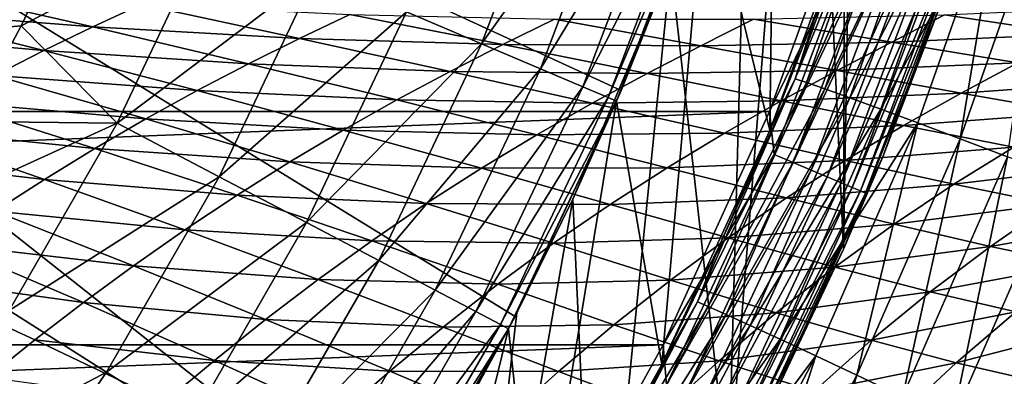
# Model space of a CAD drawing. Header units: metres. Extents: x -105 to 105, y -68 to 103.
# Tile 306 of 416: x 14.95 to 21.4, y 34.45 to 36.79. Entities that reach past the tile are written whole.
import ezdxf

# ---------------------------------------------------------------- set-up
doc = ezdxf.new("R2010")
doc.units = ezdxf.units.M
doc.layers.add('solid_FIT-BATH-150_SW0001', color=7, linetype='CONTINUOUS')
doc.layers.add('solid_FIT-BATH-150_SW0001_01', color=7, linetype='CONTINUOUS')

msp = doc.modelspace()

# ---------------------------------------------------------------- linework, layer by layer
at = {"layer": 'solid_FIT-BATH-150_SW0001'}
for points in [[(-19.860888, 36.18375, 72.796501), (20.433884, 37.762379, 72.796501), (-20.43391, 37.762463, 72.796501)], [(-19.165815, 34.653969, 72.796501), (19.860846, 36.183647, 72.796501), (-19.860888, 36.18375, 72.796501)], [(-18.352768, 33.182888, 72.796501), (19.165754, 34.653847, 72.796501), (-19.165815, 34.653969, 72.796501)]]:
    msp.add_3dface(points, dxfattribs=at)
at = {"layer": 'solid_FIT-BATH-150_SW0001_01'}
for points in [[(20.346222, 35.280792, 43.296501), (20.368814, 41.971085, 43.296501), (20.489288, 43.624638, 43.296501)], [(20.978067, 36.871056, 43.296501), (20.346222, 35.280792, 43.296501), (20.489288, 43.624638, 43.296501)], [(6.5, 42.02853, 69.796501), (19.464174, 37.852077, 69.796501), (18.889029, 36.320057, 69.796501)], [(6.5, 42.02853, 69.796501), (18.889029, 36.320057, 69.796501), (18.193726, 34.839443, 69.796501)], [(6.5, 42.02853, 69.796501), (18.193726, 34.839443, 69.796501), (17.383593, 33.420399, 69.796501)], [(6.5, 42.02853, 69.796501), (17.383593, 33.420399, 69.796501), (16.460951, 32.067577, 69.796501)], [(6.5, 42.02853, 68.296501), (16.460951, 32.067577, 69.796501), (16.460951, 32.067577, 68.296501)], [(6.5, 42.02853, 69.796501), (16.460951, 32.067577, 69.796501), (6.5, 42.02853, 68.296501)], [(6.5, 37.785889, 68.296501), (6.5, 42.02853, 68.296501), (16.460951, 32.067577, 68.296501)], [(20.346222, 35.280792, 43.296501), (20.114937, 40.33128, 43.296501), (20.368814, 41.971085, 43.296501)], [(19.5937, 33.743145, 43.296501), (19.728918, 38.716465, 43.296501), (20.114937, 40.33128, 43.296501)], [(20.346222, 35.280792, 43.296501), (19.5937, 33.743145, 43.296501), (20.114937, 40.33128, 43.296501)], [(19.904377, 39.380234, 37.796501), (19.444792, 37.79372, 37.796501), (19.863281, 36.058094, 37.796501)], [(19.904377, 39.380234, 37.796501), (19.863281, 36.058094, 37.796501), (20.447487, 37.641426, 37.796501)], [(19.5937, 33.743145, 43.296501), (19.213915, 37.139416, 43.296501), (19.728918, 38.716465, 43.296501)], [(17.974627, 36.627831, 45.265484), (18.532557, 38.099014, 45.265484), (17.482946, 36.837315, 46.727985)], [(18.930044, 37.966324, 43.765839), (18.532557, 38.099014, 45.265484), (17.974627, 36.627831, 45.265484)], [(18.360147, 36.463585, 43.765839), (18.930044, 37.966324, 43.765839), (17.974627, 36.627831, 45.265484)], [(19.215664, 37.870975, 42.238136), (18.930044, 37.966324, 43.765839), (18.360147, 36.463585, 43.765839)], [(20.030182, 36.398537, 19.716204), (20.561951, 37.904842, 19.723024), (20.177494, 36.861691, 20.175718)], [(20.638323, 37.887287, 19.275782), (20.561951, 37.904842, 19.723024), (20.030182, 36.398537, 19.716204)], [(20.104614, 36.374191, 19.269094), (20.638323, 37.887287, 19.275782), (20.030182, 36.398537, 19.716204)], [(20.761505, 37.85545, 18.843393), (20.638323, 37.887287, 19.275782), (20.104614, 36.374191, 19.269094)], [(18.637169, 36.345562, 42.238136), (19.215664, 37.870975, 42.238136), (18.360147, 36.463585, 43.765839)], [(19.387671, 37.813507, 40.691639), (19.215664, 37.870975, 42.238136), (18.637169, 36.345562, 42.238136)], [(18.889029, 36.320057, 69.796501), (19.464174, 37.852077, 69.796501), (19.213915, 37.139416, 43.296501)], [(20.224607, 36.332054, 18.836824), (20.761505, 37.85545, 18.843393), (20.104614, 36.374191, 19.269094)], [(20.928965, 37.810047, 18.430069), (20.761505, 37.85545, 18.843393), (20.224607, 36.332054, 18.836824)], [(-19.860888, 36.18375, 72.796501), (19.860846, 36.183647, 72.796501), (20.433884, 37.762379, 72.796501)], [(4, 35.785889, 50.796501), (15.26298, 37.386528, 50.796501), (6.5, 37.785889, 50.796501)], [(4, 37.785889, 68.296501), (16.460951, 32.067577, 68.296501), (4, 36.043247, 68.296501)], [(4, 37.785889, 68.296501), (6.5, 37.785889, 68.296501), (16.460951, 32.067577, 68.296501)], [(18.803993, 36.274441, 40.691639), (19.387671, 37.813507, 40.691639), (18.637169, 36.345562, 42.238136)], [(19.444963, 37.794094, 39.13728), (19.387671, 37.813507, 40.691639), (18.803993, 36.274441, 40.691639)], [(18.859501, 36.250389, 39.13728), (19.444963, 37.794094, 39.13728), (18.803993, 36.274441, 40.691639)], [(18.859501, 36.250389, 39.13728), (18.859539, 36.250702, 37.796501), (19.444963, 37.794094, 39.13728)], [(19.444963, 37.794094, 39.13728), (18.859539, 36.250702, 37.796501), (19.444792, 37.79372, 37.796501)], [(19.444792, 37.79372, 37.796501), (18.859539, 36.250702, 37.796501), (19.156775, 34.525429, 37.796501)], [(19.444792, 37.79372, 37.796501), (19.156775, 34.525429, 37.796501), (19.863281, 36.058094, 37.796501)], [(20.480875, 37.460903, 72.784492), (20.433884, 37.762379, 72.796501), (19.860846, 36.183647, 72.796501)], [(20.387697, 36.273033, 18.423603), (20.928965, 37.810047, 18.430069), (20.224607, 36.332054, 18.836824)], [(21.138174, 37.751789, 18.040022), (20.928965, 37.810047, 18.430069), (20.387697, 36.273033, 18.423603)], [(20.591421, 36.198048, 18.033636), (21.138174, 37.751789, 18.040022), (20.387697, 36.273033, 18.423603)], [(21.386599, 37.681396, 17.67746), (21.138174, 37.751789, 18.040022), (20.591421, 36.198048, 18.033636)], [(20.177494, 36.861691, 20.175718), (20.447487, 37.641426, 37.796501), (19.863281, 36.058094, 37.796501)], [(20.833317, 36.108013, 17.671131), (21.386599, 37.681396, 17.67746), (20.591421, 36.198048, 18.033636)], [(21.110916, 36.003841, 17.340296), (21.386599, 37.681396, 17.67746), (20.833317, 36.108013, 17.671131)], [(21.110916, 36.003841, 17.340296), (21.671709, 37.599586, 17.346596), (21.386599, 37.681396, 17.67746)], [(21.421503, 35.886551, 17.045061), (21.671709, 37.599586, 17.346596), (21.110916, 36.003841, 17.340296)], [(21.19762, 37.523979, 71.996498), (20.603621, 35.886288, 71.996498), (20.978067, 36.871056, 43.296501)], [(21.097309, 37.255486, 72.135262), (20.603621, 35.886288, 71.996498), (21.19762, 37.523979, 71.996498)], [(19.893133, 35.900822, 72.784492), (20.480875, 37.460903, 72.784492), (19.860846, 36.183647, 72.796501)], [(20.608824, 37.418266, 72.748489), (20.480875, 37.460903, 72.784492), (19.893133, 35.900822, 72.784492)], [(4, 35.785889, 50.796501), (14.956303, 36.744606, 50.796501), (15.26298, 37.386528, 50.796501)], [(16.193619, 37.386566, 49.506374), (15.26298, 37.386528, 50.796501), (14.956303, 36.744606, 50.796501)], [(15.585947, 36.1059, 49.506374), (16.193619, 37.386566, 49.506374), (14.956303, 36.744606, 50.796501)], [(16.888086, 37.090763, 48.144478), (16.193619, 37.386566, 49.506374), (15.585947, 36.1059, 49.506374)], [(20.01741, 35.848438, 72.748489), (20.608824, 37.418266, 72.748489), (19.893133, 35.900822, 72.784492)], [(20.728888, 37.378258, 72.68959), (20.608824, 37.418266, 72.748489), (20.01741, 35.848438, 72.748489)], [(20.134029, 35.799282, 72.689598), (20.728888, 37.378258, 72.68959), (20.01741, 35.848438, 72.748489)], [(20.837412, 37.342091, 72.609596), (20.728888, 37.378258, 72.68959), (20.134029, 35.799282, 72.689598)], [(20.239441, 35.754852, 72.609604), (20.837412, 37.342091, 72.609596), (20.134029, 35.799282, 72.689598)], [(20.931091, 37.310875, 72.510933), (20.837412, 37.342091, 72.609596), (20.239441, 35.754852, 72.609604)], [(20.330435, 35.716496, 72.510941), (20.931091, 37.310875, 72.510933), (20.239441, 35.754852, 72.609604)], [(21.007074, 37.285553, 72.396606), (20.931091, 37.310875, 72.510933), (20.330435, 35.716496, 72.510941)], [(20.40424, 35.685387, 72.396614), (21.007074, 37.285553, 72.396606), (20.330435, 35.716496, 72.510941)], [(21.063049, 37.266903, 72.270096), (21.007074, 37.285553, 72.396606), (20.40424, 35.685387, 72.396614)], [(20.458609, 35.662472, 72.270111), (21.063049, 37.266903, 72.270096), (20.40424, 35.685387, 72.396614)], [(21.097309, 37.255486, 72.135262), (21.063049, 37.266903, 72.270096), (20.458609, 35.662472, 72.270111)], [(20.491888, 35.648441, 72.135277), (21.097309, 37.255486, 72.135262), (20.458609, 35.662472, 72.270111)], [(20.491888, 35.648441, 72.135277), (20.603621, 35.886288, 71.996498), (21.097309, 37.255486, 72.135262)], [(18.889029, 36.320057, 69.796501), (19.213915, 37.139416, 43.296501), (18.573088, 35.608978, 43.296501)], [(18.725256, 32.268173, 43.296501), (18.573088, 35.608978, 43.296501), (19.213915, 37.139416, 43.296501)], [(19.5937, 33.743145, 43.296501), (18.725256, 32.268173, 43.296501), (19.213915, 37.139416, 43.296501)], [(16.254358, 35.755173, 48.144478), (16.888086, 37.090763, 48.144478), (15.585947, 36.1059, 49.506374)], [(17.482946, 36.837315, 46.727985), (16.888086, 37.090763, 48.144478), (16.254358, 35.755173, 48.144478)], [(14.054311, 36.846428, -19.087881), (14.358411, 36.981091, -19.13238), (15.425702, 36.737595, -18.765789)], [(15.425702, 36.737595, -18.765789), (14.358411, 36.981091, -19.13238), (15.744031, 36.88467, -18.824997)], [(15.425702, 36.737595, -18.765789), (15.744031, 36.88467, -18.824997), (16.780413, 36.662384, -18.431744)], [(16.780413, 36.662384, -18.431744), (15.744031, 36.88467, -18.824997), (17.110418, 36.820328, -18.508579)], [(19.870367, 36.075012, 20.171814), (20.177494, 36.861691, 20.175718), (19.863281, 36.058094, 37.796501)], [(20.030182, 36.398537, 19.716204), (20.177494, 36.861691, 20.175718), (19.870367, 36.075012, 20.171814)], [(20.603621, 35.886288, 71.996498), (20.346222, 35.280792, 43.296501), (20.978067, 36.871056, 43.296501)], [(21.848909, 36.690159, -17.066341), (21.008272, 36.816063, -17.547464), (22.192471, 36.868729, -17.23773)], [(13.749394, 36.704861, -19.048353), (14.054311, 36.846428, -19.087881), (15.104887, 36.582993, -18.712931)], [(15.104887, 36.582993, -18.712931), (14.054311, 36.846428, -19.087881), (15.425702, 36.737595, -18.765789)], [(16.826895, 35.454678, 46.727985), (17.482946, 36.837315, 46.727985), (16.254358, 35.755173, 48.144478)], [(16.780413, 36.662384, -18.431744), (17.110418, 36.820328, -18.508579), (18.113352, 36.62159, -18.089474)], [(17.974627, 36.627831, 45.265484), (17.482946, 36.837315, 46.727985), (16.826895, 35.454678, 46.727985)], [(18.113352, 36.62159, -18.089474), (17.110418, 36.820328, -18.508579), (18.452232, 36.788315, -18.186823)], [(18.113352, 36.62159, -18.089474), (18.452232, 36.788315, -18.186823), (19.412636, 36.614258, -17.744345)], [(19.412636, 36.614258, -17.744345), (18.452232, 36.788315, -18.186823), (19.756763, 36.787834, -17.86488)], [(19.412636, 36.614258, -17.744345), (19.756763, 36.787834, -17.86488), (20.66275, 36.63829, -17.401838)], [(20.66275, 36.63829, -17.401838), (19.756763, 36.787834, -17.86488), (21.008272, 36.816063, -17.547464)], [(20.66275, 36.63829, -17.401838), (21.008272, 36.816063, -17.547464), (21.848909, 36.690159, -17.066341)], [(4, 35.785889, 50.796501), (14.623185, 36.117435, 50.796501), (14.956303, 36.744606, 50.796501)], [(15.585947, 36.1059, 49.506374), (14.956303, 36.744606, 50.796501), (14.623185, 36.117435, 50.796501)], [(15.104887, 36.582993, -18.712931), (15.425702, 36.737595, -18.765789), (16.44614, 36.495831, -18.362551)], [(16.44614, 36.495831, -18.362551), (15.425702, 36.737595, -18.765789), (16.780413, 36.662384, -18.431744)], [(14.783659, 36.42028, -18.665722), (13.749394, 36.704861, -19.048353), (15.104887, 36.582993, -18.712931)], [(16.44614, 36.495831, -18.362551), (16.780413, 36.662384, -18.431744), (17.767969, 36.445518, -18.001184)], [(17.767969, 36.445518, -18.001184), (16.780413, 36.662384, -18.431744), (18.113352, 36.62159, -18.089474)], [(21.489655, 36.502544, -16.907419), (20.66275, 36.63829, -17.401838), (21.848909, 36.690159, -17.066341)], [(17.300125, 35.20631, 45.265484), (17.974627, 36.627831, 45.265484), (16.826895, 35.454678, 46.727985)], [(18.360147, 36.463585, 43.765839), (17.974627, 36.627831, 45.265484), (17.300125, 35.20631, 45.265484)], [(17.767969, 36.445518, -18.001184), (18.113352, 36.62159, -18.089474), (19.059074, 36.431503, -17.634314)], [(19.059074, 36.431503, -17.634314), (18.113352, 36.62159, -18.089474), (19.412636, 36.614258, -17.744345)], [(19.059074, 36.431503, -17.634314), (19.412636, 36.614258, -17.744345), (20.304674, 36.451405, -17.267855)], [(20.304674, 36.451405, -17.267855), (19.412636, 36.614258, -17.744345), (20.66275, 36.63829, -17.401838)], [(20.304674, 36.451405, -17.267855), (20.66275, 36.63829, -17.401838), (21.489655, 36.502544, -16.907419)], [(14.783659, 36.42028, -18.665722), (15.104887, 36.582993, -18.712931), (16.109806, 36.320229, -18.300356)], [(16.109806, 36.320229, -18.300356), (15.104887, 36.582993, -18.712931), (16.44614, 36.495831, -18.362551)], [(16.109806, 36.320229, -18.300356), (16.44614, 36.495831, -18.362551), (17.418791, 36.25901, -17.921114)], [(17.418791, 36.25901, -17.921114), (16.44614, 36.495831, -18.362551), (17.767969, 36.445518, -18.001184)], [(17.671179, 35.011574, 43.765839), (18.360147, 36.463585, 43.765839), (17.300125, 35.20631, 45.265484)], [(18.637169, 36.345562, 42.238136), (18.360147, 36.463585, 43.765839), (17.671179, 35.011574, 43.765839)], [(21.118584, 36.303528, -16.760138), (20.304674, 36.451405, -17.267855), (21.489655, 36.502544, -16.907419)], [(21.118584, 36.303528, -16.760138), (21.489655, 36.502544, -16.907419), (22.236963, 36.383823, -16.384531)], [(14.464008, 36.249378, -18.623648), (14.783659, 36.42028, -18.665722), (15.773623, 36.135155, -18.244522)], [(15.773623, 36.135155, -18.244522), (14.783659, 36.42028, -18.665722), (16.109806, 36.320229, -18.300356)], [(17.418791, 36.25901, -17.921114), (17.767969, 36.445518, -18.001184), (18.699539, 36.237335, -17.533789)], [(18.699539, 36.237335, -17.533789), (17.767969, 36.445518, -18.001184), (19.059074, 36.431503, -17.634314)], [(18.699539, 36.237335, -17.533789), (19.059074, 36.431503, -17.634314), (19.937765, 36.253132, -17.14463)], [(19.937765, 36.253132, -17.14463), (19.059074, 36.431503, -17.634314), (20.304674, 36.451405, -17.267855)], [(19.388887, 34.936016, 19.708605), (20.030182, 36.398537, 19.716204), (19.53204, 35.29982, 20.167694)], [(20.104614, 36.374191, 19.269094), (20.030182, 36.398537, 19.716204), (19.388887, 34.936016, 19.708605)], [(20.030182, 36.398537, 19.716204), (19.870367, 36.075012, 20.171814), (19.53204, 35.29982, 20.167694)], [(19.937765, 36.253132, -17.14463), (20.304674, 36.451405, -17.267855), (21.118584, 36.303528, -16.760138)], [(17.937805, 34.871643, 42.238136), (18.637169, 36.345562, 42.238136), (17.671179, 35.011574, 43.765839)], [(18.803993, 36.274441, 40.691639), (18.637169, 36.345562, 42.238136), (17.937805, 34.871643, 42.238136)], [(19.460732, 34.905109, 19.26165), (20.104614, 36.374191, 19.269094), (19.388887, 34.936016, 19.708605)], [(20.224607, 36.332054, 18.836824), (20.104614, 36.374191, 19.269094), (19.460732, 34.905109, 19.26165)], [(21.85327, 36.174503, -16.224808), (21.118584, 36.303528, -16.760138), (22.236963, 36.383823, -16.384531)], [(15.773623, 36.135155, -18.244522), (16.109806, 36.320229, -18.300356), (17.068157, 36.061787, -17.848696)], [(17.068157, 36.061787, -17.848696), (16.109806, 36.320229, -18.300356), (17.418791, 36.25901, -17.921114)], [(18.098368, 34.787331, 40.691639), (18.803993, 36.274441, 40.691639), (17.937805, 34.871643, 42.238136)], [(18.859501, 36.250389, 39.13728), (18.803993, 36.274441, 40.691639), (18.098368, 34.787331, 40.691639)], [(18.193726, 34.839443, 69.796501), (18.889029, 36.320057, 69.796501), (18.206223, 34.86359, 43.296501)], [(18.889029, 36.320057, 69.796501), (18.573088, 35.608978, 43.296501), (18.206223, 34.86359, 43.296501)], [(19.57662, 34.853004, 18.829517), (20.224607, 36.332054, 18.836824), (19.460732, 34.905109, 19.26165)], [(20.387697, 36.273033, 18.423603), (20.224607, 36.332054, 18.836824), (19.57662, 34.853004, 18.829517)], [(19.734171, 34.780815, 18.416414), (20.387697, 36.273033, 18.423603), (19.57662, 34.853004, 18.829517)], [(20.591421, 36.198048, 18.033636), (20.387697, 36.273033, 18.423603), (19.734171, 34.780815, 18.416414)], [(20.739616, 36.090855, -16.623718), (19.937765, 36.253132, -17.14463), (21.118584, 36.303528, -16.760138)], [(20.739616, 36.090855, -16.623718), (21.118584, 36.303528, -16.760138), (21.85327, 36.174503, -16.224808)], [(14.147478, 36.071281, -18.58654), (14.464008, 36.249378, -18.623648), (15.439702, 35.940727, -18.194609)], [(15.439702, 35.940727, -18.194609), (14.464008, 36.249378, -18.623648), (15.773623, 36.135155, -18.244522)], [(17.068157, 36.061787, -17.848696), (17.418791, 36.25901, -17.921114), (18.336903, 36.030769, -17.442015)], [(18.336903, 36.030769, -17.442015), (17.418791, 36.25901, -17.921114), (18.699539, 36.237335, -17.533789)], [(18.151707, 34.758793, 39.13728), (18.859501, 36.250389, 39.13728), (18.098368, 34.787331, 40.691639)], [(18.151707, 34.758793, 39.13728), (18.152054, 34.759502, 37.796501), (18.859501, 36.250389, 39.13728)], [(18.859539, 36.250702, 37.796501), (18.152054, 34.759502, 37.796501), (18.331511, 33.051777, 37.796501)], [(18.859501, 36.250389, 39.13728), (18.152054, 34.759502, 37.796501), (18.859539, 36.250702, 37.796501)], [(18.859539, 36.250702, 37.796501), (18.331511, 33.051777, 37.796501), (19.156775, 34.525429, 37.796501)], [(18.336903, 36.030769, -17.442015), (18.699539, 36.237335, -17.533789), (19.565699, 36.041275, -17.031256)], [(19.565699, 36.041275, -17.031256), (18.699539, 36.237335, -17.533789), (19.937765, 36.253132, -17.14463)], [(19.565699, 36.041275, -17.031256), (19.937765, 36.253132, -17.14463), (20.739616, 36.090855, -16.623718)], [(-19.165815, 34.653969, 72.796501), (19.165754, 34.653847, 72.796501), (19.860846, 36.183647, 72.796501)], [(19.893133, 35.900822, 72.784492), (19.860846, 36.183647, 72.796501), (19.165754, 34.653847, 72.796501)], [(19.931005, 34.689644, 18.026541), (20.591421, 36.198048, 18.033636), (19.734171, 34.780815, 18.416414)], [(20.833317, 36.108013, 17.671131), (20.591421, 36.198048, 18.033636), (19.931005, 34.689644, 18.026541)], [(21.462936, 35.949261, -16.075886), (20.739616, 36.090855, -16.623718), (21.85327, 36.174503, -16.224808)], [(15.585947, 36.1059, 49.506374), (14.623185, 36.117435, 50.796501), (14.262958, 35.503643, 50.796501)], [(14.877193, 34.878281, 49.506374), (15.585947, 36.1059, 49.506374), (14.262958, 35.503643, 50.796501)], [(16.254358, 35.755173, 48.144478), (15.585947, 36.1059, 49.506374), (14.877193, 34.878281, 49.506374)], [(15.439702, 35.940727, -18.194609), (15.773623, 36.135155, -18.244522), (16.718403, 35.853592, -17.783371)], [(16.718403, 35.853592, -17.783371), (15.773623, 36.135155, -18.244522), (17.068157, 36.061787, -17.848696)], [(19.53204, 35.29982, 20.167694), (19.870367, 36.075012, 20.171814), (19.863281, 36.058094, 37.796501)], [(20.35663, 35.862366, -16.497364), (19.565699, 36.041275, -17.031256), (20.739616, 36.090855, -16.623718)], [(20.164745, 34.580601, 17.664101), (20.833317, 36.108013, 17.671131), (19.931005, 34.689644, 18.026541)], [(20.433014, 34.454792, 17.3333), (20.833317, 36.108013, 17.671131), (20.164745, 34.580601, 17.664101)], [(20.35663, 35.862366, -16.497364), (20.739616, 36.090855, -16.623718), (21.462936, 35.949261, -16.075886)], [(20.433014, 34.454792, 17.3333), (21.110916, 36.003841, 17.340296), (20.833317, 36.108013, 17.671131)], [(4, 36.043247, 68.296501), (16.460951, 32.067577, 68.296501), (15.519647, 30.892233, 68.296501)], [(4, 36.043247, 68.296501), (15.519647, 30.892233, 68.296501), (14.495658, 29.79023, 68.296501)], [(13.835503, 35.88699, -18.554207), (14.147478, 36.071281, -18.58654), (15.109642, 35.738232, -18.150534)], [(15.109642, 35.738232, -18.150534), (14.147478, 36.071281, -18.58654), (15.439702, 35.940727, -18.194609)], [(16.718403, 35.853592, -17.783371), (17.068157, 36.061787, -17.848696), (17.973619, 35.811699, -17.358519)], [(17.973619, 35.811699, -17.358519), (17.068157, 36.061787, -17.848696), (18.336903, 36.030769, -17.442015)], [(17.973619, 35.811699, -17.358519), (18.336903, 36.030769, -17.442015), (19.19149, 35.814957, -16.927078)], [(19.19149, 35.814957, -16.927078), (18.336903, 36.030769, -17.442015), (19.565699, 36.041275, -17.031256)], [(19.53204, 35.29982, 20.167694), (19.863281, 36.058094, 37.796501), (19.156775, 34.525429, 37.796501)], [(19.19149, 35.814957, -16.927078), (19.565699, 36.041275, -17.031256), (20.35663, 35.862366, -16.497364)], [(21.070028, 35.70594, -15.937088), (20.35663, 35.862366, -16.497364), (21.462936, 35.949261, -16.075886)], [(20.733179, 34.31345, 17.038063), (21.110916, 36.003841, 17.340296), (20.433014, 34.454792, 17.3333)], [(20.733179, 34.31345, 17.038063), (21.421503, 35.886551, 17.045061), (21.110916, 36.003841, 17.340296)], [(21.070028, 35.70594, -15.937088), (21.462936, 35.949261, -16.075886), (22.111887, 35.830906, -15.504299)], [(14.784922, 35.528984, -18.112186), (13.835503, 35.88699, -18.554207), (15.109642, 35.738232, -18.150534)], [(15.109642, 35.738232, -18.150534), (15.439702, 35.940727, -18.194609), (16.371754, 35.634735, -17.724783)], [(16.371754, 35.634735, -17.724783), (15.439702, 35.940727, -18.194609), (16.718403, 35.853592, -17.783371)], [(19.186758, 34.390747, 72.784492), (19.893133, 35.900822, 72.784492), (19.165754, 34.653847, 72.796501)], [(20.01741, 35.848438, 72.748489), (19.893133, 35.900822, 72.784492), (19.186758, 34.390747, 72.784492)], [(20.603621, 35.886288, 71.996498), (19.883316, 34.300087, 71.996498), (20.346222, 35.280792, 43.296501)], [(20.491888, 35.648441, 72.135277), (19.883316, 34.300087, 71.996498), (20.603621, 35.886288, 71.996498)], [(21.061668, 34.15826, 16.781267), (21.421503, 35.886551, 17.045061), (20.733179, 34.31345, 17.038063)], [(21.061668, 34.15826, 16.781267), (21.761375, 35.757549, 16.788305), (21.421503, 35.886551, 17.045061)], [(16.371754, 35.634735, -17.724783), (16.718403, 35.853592, -17.783371), (17.612139, 35.580017, -17.282835)], [(17.612139, 35.580017, -17.282835), (16.718403, 35.853592, -17.783371), (17.973619, 35.811699, -17.358519)], [(19.306623, 34.32893, 72.748497), (20.01741, 35.848438, 72.748489), (19.186758, 34.390747, 72.784492)], [(19.972765, 35.617264, -16.380535), (19.19149, 35.814957, -16.927078), (20.35663, 35.862366, -16.497364)], [(20.134029, 35.799282, 72.689598), (20.01741, 35.848438, 72.748489), (19.306623, 34.32893, 72.748497)], [(19.972765, 35.617264, -16.380535), (20.35663, 35.862366, -16.497364), (21.070028, 35.70594, -15.937088)], [(21.709469, 35.575077, -15.354179), (21.070028, 35.70594, -15.937088), (22.111887, 35.830906, -15.504299)], [(15.515215, 34.474907, 48.144478), (16.254358, 35.755173, 48.144478), (14.877193, 34.878281, 49.506374)], [(16.826895, 35.454678, 46.727985), (16.254358, 35.755173, 48.144478), (15.515215, 34.474907, 48.144478)], [(17.612139, 35.580017, -17.282835), (17.973619, 35.811699, -17.358519), (18.81769, 35.574215, -16.831734)], [(18.81769, 35.574215, -16.831734), (17.973619, 35.811699, -17.358519), (19.19149, 35.814957, -16.927078)], [(18.81769, 35.574215, -16.831734), (19.19149, 35.814957, -16.927078), (19.972765, 35.617264, -16.380535)], [(19.419104, 34.27092, 72.689606), (20.134029, 35.799282, 72.689598), (19.306623, 34.32893, 72.748497)], [(20.239441, 35.754852, 72.609604), (20.134029, 35.799282, 72.689598), (19.419104, 34.27092, 72.689606)], [(19.520773, 34.218487, 72.609612), (20.239441, 35.754852, 72.609604), (19.419104, 34.27092, 72.689606)], [(20.330435, 35.716496, 72.510941), (20.239441, 35.754852, 72.609604), (19.520773, 34.218487, 72.609612)], [(21.414682, 33.991016, 16.56554), (21.761375, 35.757549, 16.788305), (21.061668, 34.15826, 16.781267)], [(14.784922, 35.528984, -18.112186), (15.109642, 35.738232, -18.150534), (16.029861, 35.406792, -17.672939)], [(16.029861, 35.406792, -17.672939), (15.109642, 35.738232, -18.150534), (16.371754, 35.634735, -17.724783)], [(19.608536, 34.173225, 72.510948), (20.330435, 35.716496, 72.510941), (19.520773, 34.218487, 72.609612)], [(20.40424, 35.685387, 72.396614), (20.330435, 35.716496, 72.510941), (19.608536, 34.173225, 72.510948)], [(20.677794, 35.443825, -15.807995), (19.972765, 35.617264, -16.380535), (21.070028, 35.70594, -15.937088)], [(20.677794, 35.443825, -15.807995), (21.070028, 35.70594, -15.937088), (21.709469, 35.575077, -15.354179)], [(16.029861, 35.406792, -17.672939), (16.371754, 35.634735, -17.724783), (17.254787, 35.336227, -17.214703)], [(17.254787, 35.336227, -17.214703), (16.371754, 35.634735, -17.724783), (17.612139, 35.580017, -17.282835)], [(19.679722, 34.136513, 72.396629), (20.40424, 35.685387, 72.396614), (19.608536, 34.173225, 72.510948)], [(20.458609, 35.662472, 72.270111), (20.40424, 35.685387, 72.396614), (19.679722, 34.136513, 72.396629)], [(19.732162, 34.109467, 72.270126), (20.458609, 35.662472, 72.270111), (19.679722, 34.136513, 72.396629)], [(20.491888, 35.648441, 72.135277), (20.458609, 35.662472, 72.270111), (19.732162, 34.109467, 72.270126)], [(19.764263, 34.092911, 72.135292), (20.491888, 35.648441, 72.135277), (19.732162, 34.109467, 72.270126)], [(19.764263, 34.092911, 72.135292), (19.883316, 34.300087, 71.996498), (20.491888, 35.648441, 72.135277)], [(17.254787, 35.336227, -17.214703), (17.612139, 35.580017, -17.282835), (18.44685, 35.319111, -16.744867)], [(18.44685, 35.319111, -16.744867), (17.612139, 35.580017, -17.282835), (18.81769, 35.574215, -16.831734)], [(17.746557, 30.865034, 43.296501), (18.206223, 34.86359, 43.296501), (18.573088, 35.608978, 43.296501)], [(18.725256, 32.268173, 43.296501), (17.746557, 30.865034, 43.296501), (18.573088, 35.608978, 43.296501)], [(18.44685, 35.319111, -16.744867), (18.81769, 35.574215, -16.831734), (19.590649, 35.355736, -16.272984)], [(19.590649, 35.355736, -16.272984), (18.81769, 35.574215, -16.831734), (19.972765, 35.617264, -16.380535)], [(19.590649, 35.355736, -16.272984), (19.972765, 35.617264, -16.380535), (20.677794, 35.443825, -15.807995)], [(21.309526, 35.298279, -15.213771), (20.677794, 35.443825, -15.807995), (21.709469, 35.575077, -15.354179)], [(21.309526, 35.298279, -15.213771), (21.709469, 35.575077, -15.354179), (22.283125, 35.470039, -14.748188)], [(14.466994, 35.314342, -18.079479), (14.784922, 35.528984, -18.112186), (15.694235, 35.171394, -17.627829)], [(15.694235, 35.171394, -17.627829), (14.784922, 35.528984, -18.112186), (16.029861, 35.406792, -17.672939)], [(16.061716, 34.129314, 46.727985), (16.826895, 35.454678, 46.727985), (15.515215, 34.474907, 48.144478)], [(17.300125, 35.20631, 45.265484), (16.826895, 35.454678, 46.727985), (16.061716, 34.129314, 46.727985)], [(20.288927, 35.163208, -15.688478), (19.590649, 35.355736, -16.272984), (20.677794, 35.443825, -15.807995)], [(20.288927, 35.163208, -15.688478), (20.677794, 35.443825, -15.807995), (21.309526, 35.298279, -15.213771)], [(21.87571, 35.181156, -14.597859), (21.309526, 35.298279, -15.213771), (22.283125, 35.470039, -14.748188)], [(15.694235, 35.171394, -17.627829), (16.029861, 35.406792, -17.672939), (16.903252, 35.082188, -17.154232)], [(16.903252, 35.082188, -17.154232), (16.029861, 35.406792, -17.672939), (17.254787, 35.336227, -17.214703)], [(14.157009, 35.096222, -18.052443), (14.466994, 35.314342, -18.079479), (15.366358, 34.930218, -17.589453)], [(15.366358, 34.930218, -17.589453), (14.466994, 35.314342, -18.079479), (15.694235, 35.171394, -17.627829)], [(16.903252, 35.082188, -17.154232), (17.254787, 35.336227, -17.214703), (18.081371, 35.050316, -16.666319)], [(18.081371, 35.050316, -16.666319), (17.254787, 35.336227, -17.214703), (18.44685, 35.319111, -16.744867)], [(18.081371, 35.050316, -16.666319), (18.44685, 35.319111, -16.744867), (19.212906, 35.077976, -16.174471)], [(19.212906, 35.077976, -16.174471), (18.44685, 35.319111, -16.744867), (19.590649, 35.355736, -16.272984)], [(19.212906, 35.077976, -16.174471), (19.590649, 35.355736, -16.272984), (20.288927, 35.163208, -15.688478)], [(19.163317, 34.538208, 20.163395), (19.53204, 35.29982, 20.167694), (19.156775, 34.525429, 37.796501)], [(19.388887, 34.936016, 19.708605), (19.53204, 35.29982, 20.167694), (19.163317, 34.538208, 20.163395)], [(19.883316, 34.300087, 71.996498), (19.5937, 33.743145, 43.296501), (20.346222, 35.280792, 43.296501)], [(20.914804, 35.000889, -15.083064), (20.288927, 35.163208, -15.688478), (21.309526, 35.298279, -15.213771)], [(20.914804, 35.000889, -15.083064), (21.309526, 35.298279, -15.213771), (21.87571, 35.181156, -14.597859)], [(15.366358, 34.930218, -17.589453), (15.694235, 35.171394, -17.627829), (16.559057, 34.819836, -17.101509)], [(16.559057, 34.819836, -17.101509), (15.694235, 35.171394, -17.627829), (16.903252, 35.082188, -17.154232)], [(16.513426, 33.843674, 45.265484), (17.300125, 35.20631, 45.265484), (16.061716, 34.129314, 46.727985)], [(17.671179, 35.011574, 43.765839), (17.300125, 35.20631, 45.265484), (16.513426, 33.843674, 45.265484)], [(21.475529, 34.869614, -14.457191), (20.914804, 35.000889, -15.083064), (21.87571, 35.181156, -14.597859)], [(19.906113, 34.864403, -15.578417), (19.212906, 35.077976, -16.174471), (20.288927, 35.163208, -15.688478)], [(19.906113, 34.864403, -15.578417), (20.288927, 35.163208, -15.688478), (20.914804, 35.000889, -15.083064)], [(15.047373, 34.685555, -17.557936), (14.157009, 35.096222, -18.052443), (15.366358, 34.930218, -17.589453)], [(14.737907, 34.439548, -17.533236), (14.157009, 35.096222, -18.052443), (15.047373, 34.685555, -17.557936)], [(16.559057, 34.819836, -17.101509), (16.903252, 35.082188, -17.154232), (17.72296, 34.769955, -16.596313)], [(17.72296, 34.769955, -16.596313), (16.903252, 35.082188, -17.154232), (18.081371, 35.050316, -16.666319)], [(17.72296, 34.769955, -16.596313), (18.081371, 35.050316, -16.666319), (18.842001, 34.784813, -16.084957)], [(18.842001, 34.784813, -16.084957), (18.081371, 35.050316, -16.666319), (19.212906, 35.077976, -16.174471)], [(18.842001, 34.784813, -16.084957), (19.212906, 35.077976, -16.174471), (19.906113, 34.864403, -15.578417)], [(16.867607, 33.619713, 43.765839), (17.671179, 35.011574, 43.765839), (16.513426, 33.843674, 45.265484)], [(17.937805, 34.871643, 42.238136), (17.671179, 35.011574, 43.765839), (16.867607, 33.619713, 43.765839)], [(20.52804, 34.683296, -14.962055), (19.906113, 34.864403, -15.578417), (20.914804, 35.000889, -15.083064)], [(20.52804, 34.683296, -14.962055), (20.914804, 35.000889, -15.083064), (21.475529, 34.869614, -14.457191)], [(15.047373, 34.685555, -17.557936), (15.366358, 34.930218, -17.589453), (16.223705, 34.551167, -17.056644)], [(16.223705, 34.551167, -17.056644), (15.366358, 34.930218, -17.589453), (16.559057, 34.819836, -17.101509)], [(18.640835, 33.522514, 19.700356), (19.388887, 34.936016, 19.708605), (18.764448, 33.790867, 20.15889)], [(19.460732, 34.905109, 19.26165), (19.388887, 34.936016, 19.708605), (18.640835, 33.522514, 19.700356)], [(19.388887, 34.936016, 19.708605), (19.163317, 34.538208, 20.163395), (18.764448, 33.790867, 20.15889)], [(15.515215, 34.474907, 48.144478), (14.877193, 34.878281, 49.506374), (14.071957, 33.711674, 49.506374)], [(17.122108, 33.458782, 42.238136), (17.937805, 34.871643, 42.238136), (16.867607, 33.619713, 43.765839)], [(18.098368, 34.787331, 40.691639), (17.937805, 34.871643, 42.238136), (17.122108, 33.458782, 42.238136)], [(17.746557, 30.865034, 43.296501), (17.809767, 34.133957, 43.296501), (18.206223, 34.86359, 43.296501)], [(18.193726, 34.839443, 69.796501), (18.206223, 34.86359, 43.296501), (17.809767, 34.133957, 43.296501)], [(18.709595, 33.48555, 19.253572), (19.460732, 34.905109, 19.26165), (18.640835, 33.522514, 19.700356)], [(19.57662, 34.853004, 18.829517), (19.460732, 34.905109, 19.26165), (18.709595, 33.48555, 19.253572)], [(18.820631, 33.424133, 18.821598), (19.57662, 34.853004, 18.829517), (18.709595, 33.48555, 19.253572)], [(19.734171, 34.780815, 18.416414), (19.57662, 34.853004, 18.829517), (18.820631, 33.424133, 18.821598)], [(19.53186, 34.548355, -15.477889), (18.842001, 34.784813, -16.084957), (19.906113, 34.864403, -15.578417)], [(19.53186, 34.548355, -15.477889), (19.906113, 34.864403, -15.578417), (20.52804, 34.683296, -14.962055)], [(21.085371, 34.535866, -14.326289), (20.52804, 34.683296, -14.962055), (21.475529, 34.869614, -14.457191)], [(21.085371, 34.535866, -14.326289), (21.475529, 34.869614, -14.457191), (21.980782, 34.766186, -13.80905)], [(16.223705, 34.551167, -17.056644), (16.559057, 34.819836, -17.101509), (17.373133, 34.480274, -16.535051)], [(17.373133, 34.480274, -16.535051), (16.559057, 34.819836, -17.101509), (17.72296, 34.769955, -16.596313)], [(17.275366, 33.361824, 40.691639), (18.098368, 34.787331, 40.691639), (17.122108, 33.458782, 42.238136)], [(18.151707, 34.758793, 39.13728), (18.098368, 34.787331, 40.691639), (17.275366, 33.361824, 40.691639)], [(17.383593, 33.420399, 69.796501), (18.193726, 34.839443, 69.796501), (17.384626, 33.422054, 43.296501)], [(18.193726, 34.839443, 69.796501), (17.809767, 34.133957, 43.296501), (17.384626, 33.422054, 43.296501)], [(18.479631, 34.478619, -16.004778), (17.72296, 34.769955, -16.596313), (18.842001, 34.784813, -16.084957)], [(18.479631, 34.478619, -16.004778), (18.842001, 34.784813, -16.084957), (19.53186, 34.548355, -15.477889)], [(17.326239, 33.32909, 39.13728), (18.151707, 34.758793, 39.13728), (17.275366, 33.361824, 40.691639)], [(18.152054, 34.759502, 37.796501), (17.326117, 33.328941, 37.796501), (17.39362, 31.648293, 37.796501)], [(18.151707, 34.758793, 39.13728), (17.326117, 33.328941, 37.796501), (18.152054, 34.759502, 37.796501)], [(17.326239, 33.32909, 39.13728), (17.326117, 33.328941, 37.796501), (18.151707, 34.758793, 39.13728)], [(17.373133, 34.480274, -16.535051), (17.72296, 34.769955, -16.596313), (18.479631, 34.478619, -16.004778)], [(18.152054, 34.759502, 37.796501), (17.39362, 31.648293, 37.796501), (18.331511, 33.051777, 37.796501)], [(18.971659, 33.339558, 18.408627), (19.734171, 34.780815, 18.416414), (18.820631, 33.424133, 18.821598)], [(19.931005, 34.689644, 18.026541), (19.734171, 34.780815, 18.416414), (18.971659, 33.339558, 18.408627)], [(21.587599, 34.418812, -13.66944), (21.085371, 34.535866, -14.326289), (21.980782, 34.766186, -13.80905)], [(14.737907, 34.439548, -17.533236), (15.047373, 34.685555, -17.557936), (15.898314, 34.278843, -17.019859)], [(15.898314, 34.278843, -17.019859), (15.047373, 34.685555, -17.557936), (16.223705, 34.551167, -17.056644)], [(19.1604, 33.233105, 18.018858), (19.931005, 34.689644, 18.026541), (18.971659, 33.339558, 18.408627)], [(20.164745, 34.580601, 17.664101), (19.931005, 34.689644, 18.026541), (19.1604, 33.233105, 18.018858)], [(20.151787, 34.34655, -14.850935), (19.53186, 34.548355, -15.477889), (20.52804, 34.683296, -14.962055)], [(20.151787, 34.34655, -14.850935), (20.52804, 34.683296, -14.962055), (21.085371, 34.535866, -14.326289)], [(-18.352768, 33.182888, 72.796501), (18.352684, 33.182751, 72.796501), (19.165754, 34.653847, 72.796501)], [(19.186758, 34.390747, 72.784492), (19.165754, 34.653847, 72.796501), (18.352684, 33.182751, 72.796501)], [(15.898314, 34.278843, -17.019859), (16.223705, 34.551167, -17.056644), (17.033388, 34.183563, -16.48275)], [(17.033388, 34.183563, -16.48275), (16.223705, 34.551167, -17.056644), (17.373133, 34.480274, -16.535051)], [(19.167849, 34.21767, -15.387348), (18.479631, 34.478619, -16.004778), (19.53186, 34.548355, -15.477889)], [(18.764448, 33.790867, 20.15889), (19.163317, 34.538208, 20.163395), (19.156775, 34.525429, 37.796501)], [(19.384577, 33.106068, 17.656494), (20.164745, 34.580601, 17.664101), (19.1604, 33.233105, 18.018858)], [(19.167849, 34.21767, -15.387348), (19.53186, 34.548355, -15.477889), (20.151787, 34.34655, -14.850935)], [(19.641905, 32.95974, 17.325731), (20.164745, 34.580601, 17.664101), (19.384577, 33.106068, 17.656494)], [(19.641905, 32.95974, 17.325731), (20.433014, 34.454792, 17.3333), (20.164745, 34.580601, 17.664101)], [(20.707823, 34.181023, -14.205448), (20.151787, 34.34655, -14.850935), (21.085371, 34.535866, -14.326289)], [(20.707823, 34.181023, -14.205448), (21.085371, 34.535866, -14.326289), (21.587599, 34.418812, -13.66944)], [(14.67545, 33.258266, 48.144478), (15.515215, 34.474907, 48.144478), (14.071957, 33.711674, 49.506374)], [(16.061716, 34.129314, 46.727985), (15.515215, 34.474907, 48.144478), (14.67545, 33.258266, 48.144478)], [(17.033388, 34.183563, -16.48275), (17.373133, 34.480274, -16.535051), (18.127287, 34.161922, -15.934255)], [(18.127287, 34.161922, -15.934255), (17.373133, 34.480274, -16.535051), (18.479631, 34.478619, -16.004778)], [(18.127287, 34.161922, -15.934255), (18.479631, 34.478619, -16.004778), (19.167849, 34.21767, -15.387348)], [(18.764448, 33.790867, 20.15889), (19.156775, 34.525429, 37.796501), (18.331511, 33.051777, 37.796501)], [(19.929867, 32.795547, 17.030493), (20.433014, 34.454792, 17.3333), (19.641905, 32.95974, 17.325731)], [(19.929867, 32.795547, 17.030493), (20.733179, 34.31345, 17.038063), (20.433014, 34.454792, 17.3333)]]:
    msp.add_3dface(points, dxfattribs=at)

doc.saveas('drawing.dxf')
